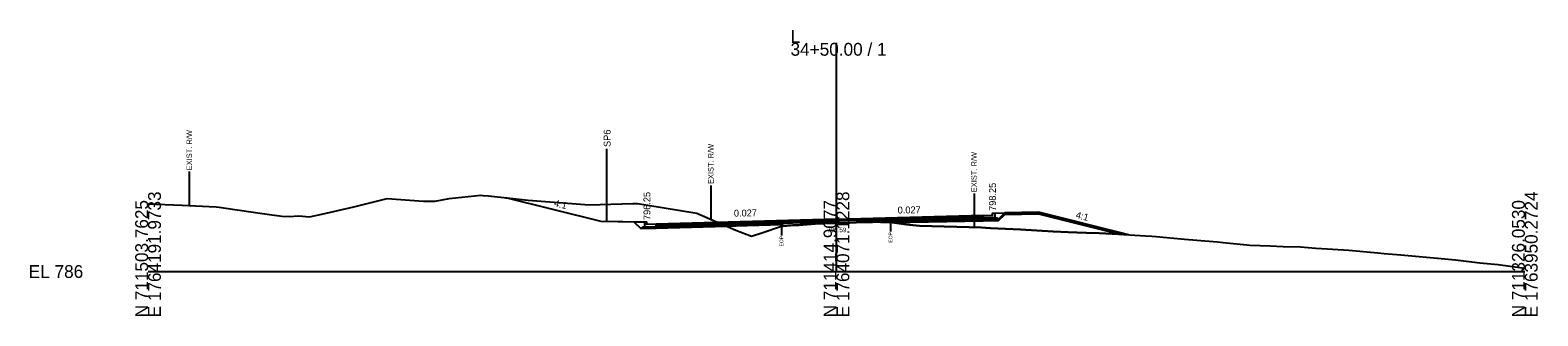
# Model space of a CAD drawing. Extents: x -26 to 5303, y -10 to 9578.
# Drawn here: x 1974.3 to 2302.8, y 4490.3 to 4552.7 of the extents above; entities that cross this region are included whole.
import ezdxf

# ---------------------------------------------------------------- set-up
doc = ezdxf.new("R2010")
doc.units = 0
for name, color, linetype in [('Default', 7, 'Continuous'), ('Exist CMT Pavement', 7, 'Continuous'), ('Exist Cross Section Cell', 7, 'Continuous'), ('Exist XS Ground Line', 7, 'Continuous'), ('Old_Level_10', 7, 'Continuous'), ('Old_Level_3', 7, 'Continuous'), ('Prop CMT Conc Surface', 7, 'Continuous'), ('Prop CMT Concrete Structures', 7, 'Continuous'), ('Prop CMT Pvmt Course 1', 7, 'Continuous'), ('Prop CMT Pvmt Course 1 CG', 7, 'Continuous'), ('Prop CMT Pvmt Course 2', 7, 'Continuous'), ('Prop CMT Pvmt Course 3', 7, 'Continuous'), ('Prop CMT Pvmt Surface', 7, 'Continuous'), ('Prop CMT Slope Grass', 7, 'Continuous'), ('Prop CMT Subgrade Earthwork', 7, 'Continuous'), ('Prop XS Earthwork Shape', 7, 'Continuous'), ('Prop XS Hydro Elevations', 7, 'Continuous'), ('Prop XS SE Text', 7, 'Continuous'), ('Prop XS Shear Point Element', 7, 'Continuous'), ('Prop XS Side Slope Text', 7, 'Continuous'), ('Prop XS Wedging', 7, 'Continuous')]:
    doc.layers.add(name, color=color, linetype=linetype)

msp = doc.modelspace()

# ---------------------------------------------------------------- linework, layer by layer
at = {"layer": 'Exist CMT Pavement'}
msp.add_lwpolyline([(2138.02, 4509.92), (2138.32, 4509.93), (2138.62, 4509.97), (2139.44, 4510.02), (2140.01, 4510.06), (2140.53, 4510.09), (2143.64, 4510.27), (2145.37, 4510.39), (2146.74, 4510.47), (2147.16, 4510.5), (2148.27, 4510.53), (2148.84, 4510.55), (2150, 4510.59), (2150.74, 4510.61), (2151.95, 4510.63), (2152.95, 4510.66), (2155.7, 4510.76), (2156.17, 4510.77), (2157.89, 4510.81), (2158.56, 4510.82), (2159.66, 4510.84)], dxfattribs=at)
at = {"layer": 'Exist Cross Section Cell'}
for p, q in [((2150, 4500), (2150, 4549.93)), ((2000, 4500), (2150, 4500)), ((2150, 4500), (2300, 4500))]:
    msp.add_line(p, q, dxfattribs=at)
at = {"layer": 'Exist XS Ground Line'}
msp.add_lwpolyline([(2000, 4514.81), (2007.36, 4514.48), (2014.82, 4514.13), (2015.53, 4514.06), (2016.03, 4513.95), (2016.42, 4513.88), (2022.88, 4512.94), (2026.43, 4512.46), (2029.13, 4512.06), (2030.77, 4512.05), (2032.82, 4512.19), (2035.21, 4511.95), (2037.85, 4512.53), (2044.83, 4514.14), (2047.72, 4514.86), (2052.08, 4515.94), (2060.04, 4515.38), (2062.54, 4515.36), (2065.58, 4515.93), (2072.53, 4516.64), (2073.03, 4516.6), (2074.21, 4516.53), (2082.83, 4515.58), (2096.15, 4514.59), (2105.61, 4514.84), (2106.63, 4514.84), (2108.46, 4514.57), (2119.56, 4512.72), (2128.08, 4509.06), (2131.51, 4507.7), (2133.76, 4508.46), (2138.02, 4509.92), (2138.32, 4509.93), (2140.01, 4510.06), (2140.53, 4510.09), (2141.8, 4510.16), (2143.64, 4510.27), (2145.37, 4510.39), (2146.74, 4510.47), (2147.31, 4510.5), (2148.27, 4510.53), (2148.84, 4510.55), (2150, 4510.59), (2150.74, 4510.61), (2151.95, 4510.63), (2152.53, 4510.65), (2152.95, 4510.66), (2154.31, 4510.69), (2156.17, 4510.77), (2157.89, 4510.81), (2158.56, 4510.82), (2159.47, 4510.83), (2159.92, 4510.84), (2160.37, 4510.83), (2161.3, 4510.8), (2161.77, 4510.77), (2165.19, 4510.29), (2168.08, 4509.99), (2181.58, 4509.58), (2182.58, 4509.54), (2183.59, 4509.48), (2190.08, 4509.21), (2194.85, 4508.86), (2197.23, 4508.75), (2200.47, 4508.63), (2204.39, 4508.44), (2207.26, 4508.36), (2211.54, 4508.14), (2217.35, 4507.79), (2218.69, 4507.7), (2219.68, 4507.64), (2225.85, 4507.08), (2232.09, 4506.57), (2233, 4506.49), (2234.24, 4506.36), (2240.15, 4505.75), (2244.51, 4505.64), (2247.31, 4505.5), (2251.12, 4505.37), (2254.46, 4505.08), (2256.92, 4504.94), (2261.62, 4504.64), (2268, 4504.06), (2269.33, 4503.94), (2273.02, 4503.62), (2281.75, 4502.85), (2284.89, 4502.52), (2290.23, 4501.89), (2294.16, 4501.52), (2299.4, 4500.78), (2300, 4500.72)], dxfattribs=at)
at = {"layer": 'Old_Level_10'}
for p, q in [((2008.97, 4521.81), (2008.97, 4514.4)), ((2122.63, 4518.8), (2122.63, 4511.4)), ((2179.98, 4517.03), (2179.98, 4509.63)), ((2161.77, 4510.77), (2161.77, 4508.72)), ((2138.02, 4509.92), (2138.02, 4507.87))]:
    msp.add_line(p, q, dxfattribs=at)
at = {"layer": 'Prop CMT Conc Surface'}
for points in [[(2182, 4512.29), (2184, 4512.24)], [(2184, 4512.24), (2184, 4512.74), (2184.5, 4512.74)], [(2108.71, 4510.25), (2108.71, 4510.75), (2108.21, 4510.75)], [(2110.71, 4510.37), (2108.71, 4510.25)]]:
    msp.add_lwpolyline(points, dxfattribs=at)
at = {"layer": 'Prop CMT Concrete Structures'}
for points in [[(2182, 4512.29), (2184, 4512.24), (2184, 4512.74), (2184.5, 4512.74)], [(2184.5, 4512.74), (2184.5, 4511.75), (2182, 4511.71)], [(2182, 4511.71), (2182, 4512.29)], [(2110.71, 4510.37), (2108.71, 4510.25), (2108.71, 4510.75), (2108.21, 4510.75)], [(2108.21, 4510.75), (2108.21, 4509.73), (2110.71, 4509.78)], [(2110.71, 4509.78), (2110.71, 4510.37)]]:
    msp.add_lwpolyline(points, dxfattribs=at)
at = {"layer": 'Prop CMT Pvmt Course 1'}
for p, q in [((2150, 4511.43), (2110.71, 4510.37)), ((2110.71, 4510.12), (2138.02, 4510.94)), ((2150, 4511.43), (2182, 4512.29)), ((2182, 4512.04), (2159.66, 4511.34))]:
    msp.add_line(p, q, dxfattribs=at)
for points in [[(2138.02, 4510.94), (2150, 4511.18)], [(2138.02, 4510.94), (2138.02, 4510.94)], [(2150, 4511.18), (2150, 4511.43)], [(2159.66, 4511.34), (2150, 4511.18)], [(2150, 4511.18), (2150, 4511.18), (2150, 4511.18)], [(2159.66, 4511.34), (2159.66, 4511.34)], [(2182, 4512.29), (2182, 4512.04)], [(2110.71, 4510.37), (2110.71, 4510.12)]]:
    msp.add_lwpolyline(points, dxfattribs=at)
at = {"layer": 'Prop CMT Pvmt Course 1 CG'}
for points in [[(2182, 4511.71), (2185, 4511.76), (2185.33, 4511.43)], [(2182, 4511.37), (2182, 4511.71)], [(2185.33, 4511.43), (2182, 4511.37)], [(2110.71, 4509.78), (2107.71, 4509.72), (2107.37, 4509.38)], [(2107.37, 4509.38), (2110.71, 4509.45)], [(2110.71, 4509.45), (2110.71, 4509.78)]]:
    msp.add_lwpolyline(points, dxfattribs=at)
at = {"layer": 'Prop CMT Pvmt Course 2'}
for p, q in [((2138.02, 4510.94), (2110.71, 4510.12)), ((2159.66, 4511.34), (2182, 4512.04)), ((2182, 4511.71), (2159.66, 4511.01)), ((2110.71, 4509.78), (2138.02, 4510.6))]:
    msp.add_line(p, q, dxfattribs=at)
for points in [[(2138.02, 4510.6), (2138.02, 4510.94)], [(2159.66, 4511.01), (2159.66, 4511.34)], [(2182, 4512.04), (2182, 4511.71)], [(2110.71, 4510.12), (2110.71, 4509.78)]]:
    msp.add_lwpolyline(points, dxfattribs=at)
at = {"layer": 'Prop CMT Pvmt Course 3'}
for p, q in [((2159.66, 4511.01), (2182, 4511.71)), ((2182, 4511.37), (2159.66, 4510.68)), ((2138.02, 4510.6), (2110.71, 4509.78)), ((2110.71, 4509.45), (2138.02, 4510.27))]:
    msp.add_line(p, q, dxfattribs=at)
for points in [[(2159.66, 4510.68), (2159.66, 4511.01)], [(2182, 4511.71), (2182, 4511.37)], [(2110.71, 4509.78), (2110.71, 4509.45)], [(2138.02, 4510.27), (2138.02, 4510.6)]]:
    msp.add_lwpolyline(points, dxfattribs=at)
at = {"layer": 'Prop CMT Pvmt Surface'}
for q in [(2110.71, 4510.37), (2182, 4512.29)]:
    msp.add_line((2150, 4511.43), q, dxfattribs=at)
at = {"layer": 'Prop CMT Slope Grass'}
for points in [[(2108.21, 4510.75), (2098.71, 4510.94), (2077.99, 4516.11)], [(2184.5, 4512.74), (2194, 4512.93), (2213.69, 4508.01)]]:
    msp.add_lwpolyline(points, dxfattribs=at)
at = {"layer": 'Prop CMT Subgrade Earthwork'}
for p, q in [((2159.66, 4510.68), (2182, 4511.37)), ((2159.66, 4510.68), (2159.66, 4510.84)), ((2138.02, 4510.27), (2110.71, 4509.45)), ((2138.02, 4509.92), (2138.02, 4510.27))]:
    msp.add_line(p, q, dxfattribs=at)
for points in [[(2110.71, 4509.45), (2107.37, 4509.38), (2105.96, 4510.79)], [(2182, 4511.37), (2185.33, 4511.43), (2186.69, 4512.79)]]:
    msp.add_lwpolyline(points, dxfattribs=at)
at = {"layer": 'Prop XS Earthwork Shape'}
for points in [[(2110.71, 4510.37), (2108.71, 4510.25), (2108.71, 4510.75), (2108.21, 4510.75), (2105.96, 4510.79), (2098.71, 4510.94), (2077.99, 4516.11), (2082.83, 4515.58), (2096.15, 4514.59), (2105.61, 4514.84), (2106.63, 4514.84), (2108.46, 4514.57), (2119.56, 4512.72), (2124.19, 4510.73)], [(2110.71, 4510.37), (2108.71, 4510.25), (2108.71, 4510.75), (2108.21, 4510.75), (2105.96, 4510.79), (2107.37, 4509.38), (2110.71, 4509.45), (2126.09, 4509.91), (2124.19, 4510.73)], [(2159.66, 4510.68), (2159.66, 4510.84), (2159.92, 4510.84), (2160.37, 4510.83), (2161.3, 4510.8), (2161.77, 4510.77), (2162.16, 4510.72)], [(2197.23, 4508.75), (2200.47, 4508.63), (2204.39, 4508.44), (2207.26, 4508.36), (2211.54, 4508.14), (2213.69, 4508.01), (2194, 4512.93), (2186.69, 4512.79), (2185.33, 4511.43), (2182, 4511.37), (2162.16, 4510.72), (2165.19, 4510.29), (2168.08, 4509.99), (2181.58, 4509.58), (2182.58, 4509.54), (2183.59, 4509.48), (2190.08, 4509.21), (2194.85, 4508.86)], [(2186.69, 4512.47), (2194, 4512.62), (2212.04, 4508.11), (2211.54, 4508.14), (2207.26, 4508.36), (2204.39, 4508.44), (2200.47, 4508.63), (2197.23, 4508.75), (2194.85, 4508.86), (2190.08, 4509.21), (2183.59, 4509.48), (2182.58, 4509.54), (2181.58, 4509.58), (2168.08, 4509.99), (2165.19, 4510.29), (2162.16, 4510.72), (2182, 4511.06), (2185.33, 4511.12)], [(2138.02, 4509.92), (2138.02, 4510.27), (2126.09, 4509.91), (2128.08, 4509.06), (2131.51, 4507.7), (2133.76, 4508.46)]]:
    msp.add_lwpolyline(points, close=True, dxfattribs=at)
at = {"layer": 'Prop XS Shear Point Element'}
msp.add_line((2100, 4510.93), (2100, 4526.82), dxfattribs=at)
at = {"layer": 'Prop XS Wedging'}
for points in [[(2138.32, 4509.93), (2138.32, 4510.94), (2138.62, 4510.95), (2139.44, 4510.96), (2140.01, 4510.98), (2140.53, 4510.99), (2143.64, 4511.05), (2145.37, 4511.08), (2146.74, 4511.11), (2147.16, 4511.12), (2148.27, 4511.14), (2148.84, 4511.15), (2150, 4511.18), (2150.74, 4511.18), (2151.95, 4511.19), (2152.95, 4511.2), (2155.7, 4511.23), (2156.18, 4511.23), (2157.89, 4511.25), (2158.56, 4511.25), (2159.47, 4511.26), (2159.47, 4510.83), (2158.56, 4510.82), (2157.89, 4510.81), (2156.18, 4510.77), (2155.7, 4510.76), (2152.95, 4510.66), (2151.95, 4510.63), (2150.74, 4510.61), (2150, 4510.59), (2148.84, 4510.55), (2148.27, 4510.53), (2147.16, 4510.5), (2146.74, 4510.47), (2145.37, 4510.39), (2143.64, 4510.27), (2140.53, 4510.09), (2140.01, 4510.06), (2139.44, 4510.02), (2138.62, 4509.97)], [(2138.32, 4509.93), (2138.32, 4510.61), (2138.62, 4510.62), (2139.44, 4510.63), (2140.01, 4510.65), (2140.53, 4510.66), (2143.64, 4510.72), (2145.37, 4510.75), (2146.74, 4510.78), (2147.16, 4510.79), (2148.27, 4510.81), (2148.84, 4510.82), (2150, 4510.85), (2150.39, 4510.85), (2150.63, 4510.61), (2150, 4510.59), (2148.84, 4510.55), (2148.27, 4510.53), (2147.16, 4510.5), (2146.74, 4510.47), (2145.37, 4510.39), (2143.64, 4510.27), (2140.53, 4510.09), (2140.01, 4510.06), (2139.44, 4510.02), (2138.62, 4509.97)]]:
    msp.add_lwpolyline(points, close=True, dxfattribs=at)

# ---------------------------------------------------------------- texts
at = {"layer": 'Default'}
msp.add_text('-', height=0.0001, dxfattribs=at).set_placement((2000, 4500))
at = {"layer": 'Exist Cross Section Cell'}
for s, p in [('L', (2140, 4549.93)), ('34+50.00 / 1', (2140, 4547.13)), ('EL 786', (1974, 4498.6))]:
    msp.add_text(s, height=2.8, dxfattribs=at).set_placement(p)
for s, p in [('E 1763950.2724', (2302.8, 4490)), ('N 711503.7625', (2000, 4490)), ('E 1764191.9733', (2002.8, 4490)), ('N 711414.9077', (2150, 4490)), ('E 1764071.1228', (2152.8, 4490)), ('N 711326.0530', (2300, 4490))]:
    msp.add_text(s, height=2.8, rotation=90, dxfattribs=at).set_placement(p)
at = {"layer": 'Old_Level_10'}
for s, height, p in [('EXIST. R/W', 1.181, (2009.56, 4522.11)), ('EXIST. R/W', 1.181, (2123.22, 4519.1)), ('EXIST. R/W', 1.181, (2180.57, 4517.33)), ('EOP', 0.787, (2138.41, 4505.47)), ('EOP', 0.787, (2162.17, 4506.32))]:
    msp.add_text(s, height=height, rotation=90, dxfattribs=at).set_placement(p)
at = {"layer": 'Old_Level_3'}
msp.add_text('796.59', height=1, dxfattribs=at).set_placement((2147.95, 4508.59))
at = {"layer": 'Prop XS Hydro Elevations'}
for s, p in [('798.25', (2184.75, 4513.24)), ('796.25', (2109.46, 4511.25))]:
    msp.add_text(s, height=1.5, rotation=90, dxfattribs=at).set_placement(p)
at = {"layer": 'Prop XS SE Text'}
for rotation, p in [(0.985, (2163.35, 4512.66)), (1.1458, (2127.67, 4511.98))]:
    msp.add_text('0.027', height=1.5, rotation=rotation, dxfattribs=at).set_placement(p)
at = {"layer": 'Prop XS Shear Point Element'}
msp.add_text('SP6', height=1.5, rotation=90, dxfattribs=at).set_placement((2100.78, 4527.21))
at = {"layer": 'Prop XS Side Slope Text'}
for p in [(2088.36, 4514.29), (2202.05, 4511.7)]:
    msp.add_text('4:1', height=1.5, rotation=345.9638, dxfattribs=at).set_placement(p)

doc.saveas('drawing.dxf')
